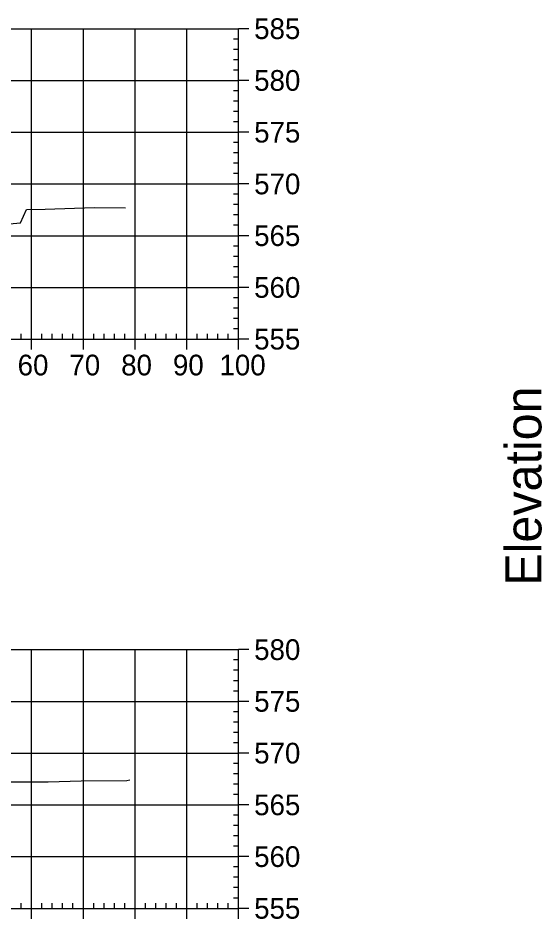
# Model space of a CAD drawing. Extents: x 708103 to 717568, y 374476 to 378707.
# Drawn here: x 711584.4 to 711685.6, y 377042.6 to 377216.7 of the extents above; entities that cross this region are included whole.
import ezdxf

# ---------------------------------------------------------------- set-up
doc = ezdxf.new("R2010")
doc.units = 0
for name, color, linetype in [('57', 7, 'Continuous'), ('60', 7, 'Continuous'), ('Existing', 7, 'Continuous')]:
    doc.layers.add(name, color=color, linetype=linetype)

msp = doc.modelspace()

# ---------------------------------------------------------------- linework, layer by layer
at = {"layer": '57'}
for p, q in [((711426.98, 377214.63), (711626.98, 377214.63)), ((711586.98, 377154.63), (711586.98, 377214.63)), ((711596.98, 377154.63), (711596.98, 377214.63)), ((711606.98, 377154.63), (711606.98, 377214.63)), ((711616.98, 377154.63), (711616.98, 377214.63)), ((711626.98, 377154.63), (711626.98, 377214.63)), ((711626.98, 377154.63), (711626.98, 377214.63)), ((711628.98, 377214.63), (711626.98, 377214.63)), ((711626.98, 377212.63), (711625.98, 377212.63)), ((711626.98, 377210.63), (711625.98, 377210.63)), ((711626.98, 377208.63), (711625.98, 377208.63)), ((711626.98, 377206.63), (711625.98, 377206.63)), ((711426.98, 377204.63), (711626.98, 377204.63)), ((711628.98, 377204.63), (711626.98, 377204.63)), ((711626.98, 377202.63), (711625.98, 377202.63)), ((711626.98, 377200.63), (711625.98, 377200.63)), ((711626.98, 377198.63), (711625.98, 377198.63)), ((711626.98, 377196.63), (711625.98, 377196.63)), ((711426.98, 377194.63), (711626.98, 377194.63)), ((711628.98, 377194.63), (711626.98, 377194.63)), ((711626.98, 377192.63), (711625.98, 377192.63)), ((711626.98, 377190.63), (711625.98, 377190.63)), ((711626.98, 377188.63), (711625.98, 377188.63)), ((711626.98, 377186.63), (711625.98, 377186.63)), ((711426.98, 377184.63), (711626.98, 377184.63)), ((711628.98, 377184.63), (711626.98, 377184.63)), ((711626.98, 377182.63), (711625.98, 377182.63)), ((711626.98, 377180.63), (711625.98, 377180.63)), ((711626.98, 377178.63), (711625.98, 377178.63)), ((711626.98, 377176.63), (711625.98, 377176.63)), ((711426.98, 377174.63), (711626.98, 377174.63)), ((711628.98, 377174.63), (711626.98, 377174.63)), ((711626.98, 377172.63), (711625.98, 377172.63)), ((711626.98, 377170.63), (711625.98, 377170.63)), ((711626.98, 377168.63), (711625.98, 377168.63)), ((711626.98, 377166.63), (711625.98, 377166.63)), ((711426.98, 377164.63), (711626.98, 377164.63)), ((711628.98, 377164.63), (711626.98, 377164.63)), ((711626.98, 377162.63), (711625.98, 377162.63)), ((711626.98, 377160.63), (711625.98, 377160.63)), ((711626.98, 377158.63), (711625.98, 377158.63)), ((711584.98, 377154.63), (711584.98, 377155.63)), ((711588.98, 377154.63), (711588.98, 377155.63)), ((711590.98, 377154.63), (711590.98, 377155.63)), ((711592.98, 377154.63), (711592.98, 377155.63)), ((711594.98, 377154.63), (711594.98, 377155.63)), ((711598.98, 377154.63), (711598.98, 377155.63)), ((711600.98, 377154.63), (711600.98, 377155.63)), ((711602.98, 377154.63), (711602.98, 377155.63)), ((711604.98, 377154.63), (711604.98, 377155.63)), ((711608.98, 377154.63), (711608.98, 377155.63)), ((711610.98, 377154.63), (711610.98, 377155.63)), ((711612.98, 377154.63), (711612.98, 377155.63)), ((711614.98, 377154.63), (711614.98, 377155.63)), ((711618.98, 377154.63), (711618.98, 377155.63)), ((711620.98, 377154.63), (711620.98, 377155.63)), ((711622.98, 377154.63), (711622.98, 377155.63)), ((711624.98, 377154.63), (711624.98, 377155.63)), ((711626.98, 377156.63), (711625.98, 377156.63)), ((711426.98, 377154.63), (711626.98, 377154.63)), ((711426.98, 377154.63), (711626.98, 377154.63)), ((711586.98, 377152.63), (711586.98, 377154.63)), ((711596.98, 377152.63), (711596.98, 377154.63)), ((711606.98, 377152.63), (711606.98, 377154.63)), ((711616.98, 377152.63), (711616.98, 377154.63)), ((711626.98, 377152.63), (711626.98, 377154.63)), ((711628.98, 377154.63), (711626.98, 377154.63)), ((711426.98, 377094.63), (711626.98, 377094.63)), ((711586.98, 377044.63), (711586.98, 377094.63)), ((711596.98, 377044.63), (711596.98, 377094.63)), ((711606.98, 377044.63), (711606.98, 377094.63)), ((711616.98, 377044.63), (711616.98, 377094.63)), ((711626.98, 377044.63), (711626.98, 377094.63)), ((711626.98, 377044.63), (711626.98, 377094.63)), ((711628.98, 377094.63), (711626.98, 377094.63)), ((711626.98, 377092.63), (711625.98, 377092.63)), ((711626.98, 377090.63), (711625.98, 377090.63)), ((711626.98, 377088.63), (711625.98, 377088.63)), ((711626.98, 377086.63), (711625.98, 377086.63)), ((711426.98, 377084.63), (711626.98, 377084.63)), ((711628.98, 377084.63), (711626.98, 377084.63)), ((711626.98, 377082.63), (711625.98, 377082.63)), ((711626.98, 377080.63), (711625.98, 377080.63)), ((711626.98, 377078.63), (711625.98, 377078.63)), ((711626.98, 377076.63), (711625.98, 377076.63)), ((711426.98, 377074.63), (711626.98, 377074.63)), ((711628.98, 377074.63), (711626.98, 377074.63)), ((711626.98, 377072.63), (711625.98, 377072.63)), ((711626.98, 377070.63), (711625.98, 377070.63)), ((711626.98, 377068.63), (711625.98, 377068.63)), ((711626.98, 377066.63), (711625.98, 377066.63)), ((711426.98, 377064.63), (711626.98, 377064.63)), ((711628.98, 377064.63), (711626.98, 377064.63)), ((711626.98, 377062.63), (711625.98, 377062.63)), ((711626.98, 377060.63), (711625.98, 377060.63)), ((711626.98, 377058.63), (711625.98, 377058.63)), ((711626.98, 377056.63), (711625.98, 377056.63)), ((711426.98, 377054.63), (711626.98, 377054.63)), ((711628.98, 377054.63), (711626.98, 377054.63)), ((711626.98, 377052.63), (711625.98, 377052.63)), ((711626.98, 377050.63), (711625.98, 377050.63)), ((711626.98, 377048.63), (711625.98, 377048.63)), ((711584.98, 377044.63), (711584.98, 377045.63)), ((711588.98, 377044.63), (711588.98, 377045.63)), ((711590.98, 377044.63), (711590.98, 377045.63)), ((711592.98, 377044.63), (711592.98, 377045.63)), ((711594.98, 377044.63), (711594.98, 377045.63)), ((711598.98, 377044.63), (711598.98, 377045.63)), ((711600.98, 377044.63), (711600.98, 377045.63)), ((711602.98, 377044.63), (711602.98, 377045.63)), ((711604.98, 377044.63), (711604.98, 377045.63)), ((711608.98, 377044.63), (711608.98, 377045.63)), ((711610.98, 377044.63), (711610.98, 377045.63)), ((711612.98, 377044.63), (711612.98, 377045.63)), ((711614.98, 377044.63), (711614.98, 377045.63)), ((711618.98, 377044.63), (711618.98, 377045.63)), ((711620.98, 377044.63), (711620.98, 377045.63)), ((711622.98, 377044.63), (711622.98, 377045.63)), ((711624.98, 377044.63), (711624.98, 377045.63)), ((711626.98, 377046.63), (711625.98, 377046.63)), ((711426.98, 377044.63), (711626.98, 377044.63)), ((711426.98, 377044.63), (711626.98, 377044.63)), ((711586.98, 377042.63), (711586.98, 377044.63)), ((711596.98, 377042.63), (711596.98, 377044.63)), ((711606.98, 377042.63), (711606.98, 377044.63)), ((711616.98, 377042.63), (711616.98, 377044.63)), ((711626.98, 377042.63), (711626.98, 377044.63)), ((711628.98, 377044.63), (711626.98, 377044.63))]:
    msp.add_line(p, q, dxfattribs=at)
at = {"layer": 'Existing'}
for points in [[(711581.38, 377176.81), (711584.83, 377177.13), (711586.02, 377179.7), (711589.59, 377179.75), (711599.09, 377180.08), (711605.15, 377180.03)], [(711582.06, 377069.06), (711590.16, 377069.06), (711596.56, 377069.25), (711605.41, 377069.36), (711605.97, 377069.45)]]:
    msp.add_lwpolyline(points, dxfattribs=at)

# ---------------------------------------------------------------- texts
at = {"layer": '57'}
for s, p in [('585', (711629.98, 377212.63)), ('580', (711629.98, 377202.63)), ('575', (711629.98, 377192.63)), ('570', (711629.98, 377182.63)), ('565', (711629.98, 377172.63)), ('560', (711629.98, 377162.63)), ('555', (711629.98, 377152.63)), ('60', (711584.29, 377147.63)), ('70', (711594.29, 377147.63)), ('80', (711604.29, 377147.63)), ('90', (711614.29, 377147.63)), ('100', (711623.28, 377147.63)), ('580', (711629.98, 377092.63)), ('575', (711629.98, 377082.63)), ('570', (711629.98, 377072.63)), ('565', (711629.98, 377062.63)), ('560', (711629.98, 377052.63)), ('555', (711629.98, 377042.63))]:
    msp.add_text(s, height=4, dxfattribs=at).set_placement(p)
at = {"layer": '60'}
msp.add_text('Elevation', height=7, rotation=90, dxfattribs=at).set_placement((711685.48, 377106.99))

doc.saveas('drawing.dxf')
